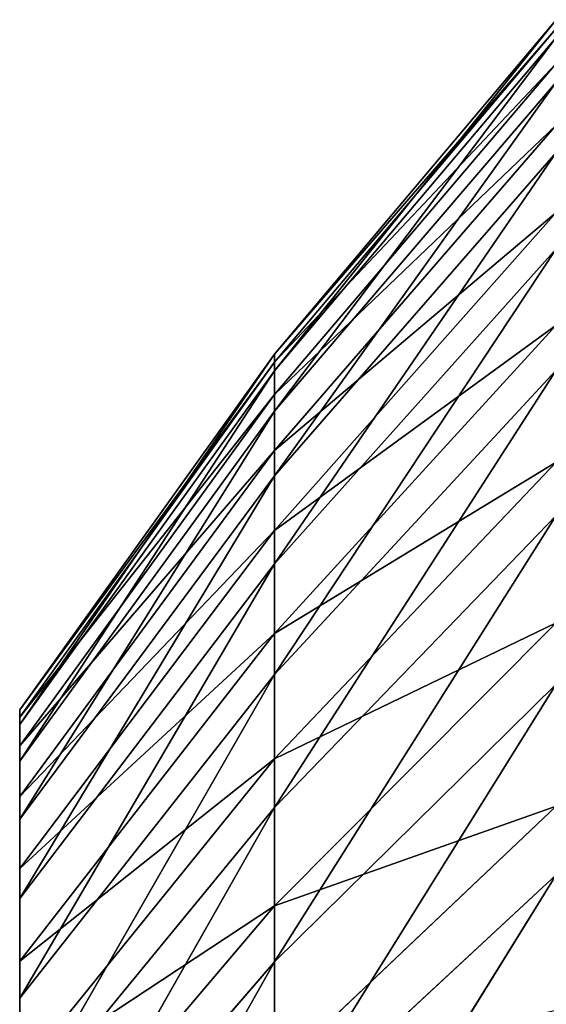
# Model space of a CAD drawing. Header units: centimetres. Extents: x 0 to 30.7, y 0 to 40.
# Tile 473 of 656: x 0 to 0.0493, y 39.1724 to 39.2646. Entities that reach past the tile are written whole.
import ezdxf

# ---------------------------------------------------------------- set-up
doc = ezdxf.new("R2010")
doc.units = ezdxf.units.CM
doc.header["$LTSCALE"] = 2.54
doc.layers.get('0').update_dxf_attribs({"true_color": 0xff5454})

# ---------------------------------------------------------------- blocks, each defined once
blk = doc.blocks.new('Kosz na _mieci DERBIN SMALL.STL')
at = {"color": 0}
for p, q in [((0.050205, 39.264621, 1.20525), (0.02384, 39.231741, 1.232304)), ((0.050205, 39.264621, 1.20525), (0.02384, 39.231741, 1.232304)), ((0.050205, 39.264621, 1.20525), (0.02384, 39.233276, 1.204799)), ((0.050205, 39.264621, 1.20525), (0.02384, 39.233276, 1.204799)), ((0.050205, 39.263809, 1.175122), (0.02384, 39.233276, 1.204799)), ((0.050205, 39.263809, 1.175122), (0.02384, 39.233276, 1.204799)), ((0.050205, 39.263809, 1.175122), (0.02384, 39.232535, 1.177261)), ((0.050205, 39.263809, 1.175122), (0.02384, 39.232535, 1.177261)), ((0.050205, 39.262946, 1.235342), (0.02384, 39.227939, 1.259588)), ((0.050205, 39.262946, 1.235342), (0.02384, 39.227939, 1.259588)), ((0.050205, 39.262946, 1.235342), (0.02384, 39.231741, 1.232304)), ((0.050205, 39.262946, 1.235342), (0.02384, 39.231741, 1.232304)), ((0.050205, 39.260513, 1.145163), (0.02384, 39.232535, 1.177261)), ((0.050205, 39.260513, 1.145163), (0.02384, 39.232535, 1.177261)), ((0.050205, 39.260513, 1.145163), (0.02384, 39.229523, 1.149878)), ((0.050205, 39.260513, 1.145163), (0.02384, 39.229523, 1.149878)), ((0.050205, 39.258783, 1.265193), (0.02384, 39.221896, 1.286466)), ((0.050205, 39.258783, 1.265193), (0.02384, 39.221896, 1.286466)), ((0.050205, 39.258783, 1.265193), (0.02384, 39.227939, 1.259588)), ((0.050205, 39.258783, 1.265193), (0.02384, 39.227939, 1.259588)), ((0.050205, 39.254755, 1.11558), (0.02384, 39.229523, 1.149878)), ((0.050205, 39.254755, 1.11558), (0.02384, 39.229523, 1.149878)), ((0.050205, 39.254755, 1.11558), (0.02384, 39.224255, 1.122838)), ((0.050205, 39.254755, 1.11558), (0.02384, 39.224255, 1.122838)), ((0.050205, 39.252176, 1.294599), (0.02384, 39.21366, 1.312753)), ((0.050205, 39.252176, 1.294599), (0.02384, 39.21366, 1.312753)), ((0.050205, 39.252176, 1.294599), (0.02384, 39.221896, 1.286466)), ((0.050205, 39.252176, 1.294599), (0.02384, 39.221896, 1.286466)), ((0.050205, 39.24657, 1.086573), (0.02384, 39.224255, 1.122838)), ((0.050205, 39.24657, 1.086573), (0.02384, 39.224255, 1.122838)), ((0.050205, 39.24657, 1.086573), (0.02384, 39.216776, 1.096324)), ((0.050205, 39.24657, 1.086573), (0.02384, 39.216776, 1.096324)), ((0.050205, 39.243161, 1.323358), (0.02384, 39.203278, 1.33827)), ((0.050205, 39.243161, 1.323358), (0.02384, 39.203278, 1.33827)), ((0.050205, 39.243161, 1.323358), (0.02384, 39.21366, 1.312753)), ((0.050205, 39.243161, 1.323358), (0.02384, 39.21366, 1.312753)), ((0.050205, 39.23602, 1.058341), (0.02384, 39.216776, 1.096324)), ((0.050205, 39.23602, 1.058341), (0.02384, 39.216776, 1.096324)), ((0.050205, 39.23602, 1.058341), (0.02384, 39.207135, 1.070519)), ((0.050205, 39.23602, 1.058341), (0.02384, 39.207135, 1.070519)), ((0.02384, 39.233276, 1.204799), (0, 39.198587, 1.229076)), ((0.02384, 39.233276, 1.204799), (0, 39.198587, 1.229076)), ((0.02384, 39.233276, 1.204799), (0, 39.199969, 1.204319)), ((0.02384, 39.233276, 1.204799), (0, 39.199969, 1.204319)), ((0.02384, 39.233276, 1.204799), (0.02384, 39.231741, 1.232304)), ((0.02384, 39.232535, 1.177261), (0.02384, 39.233276, 1.204799)), ((0.02384, 39.233276, 1.204799), (0.02384, 39.231741, 1.232304)), ((0.02384, 39.232535, 1.177261), (0.02384, 39.233276, 1.204799)), ((0.02384, 39.232535, 1.177261), (0, 39.199969, 1.204319)), ((0.02384, 39.232535, 1.177261), (0, 39.199969, 1.204319)), ((0.02384, 39.232535, 1.177261), (0, 39.199301, 1.179533)), ((0.02384, 39.232535, 1.177261), (0, 39.199301, 1.179533)), ((0.02384, 39.229523, 1.149878), (0.02384, 39.232535, 1.177261)), ((0.02384, 39.229523, 1.149878), (0.02384, 39.232535, 1.177261)), ((0.02384, 39.231741, 1.232304), (0, 39.195169, 1.253633)), ((0.02384, 39.231741, 1.232304), (0, 39.195169, 1.253633)), ((0.02384, 39.231741, 1.232304), (0, 39.198587, 1.229076)), ((0.02384, 39.231741, 1.232304), (0, 39.198587, 1.229076)), ((0.050205, 39.231802, 1.351275), (0.02384, 39.190823, 1.362842)), ((0.050205, 39.231802, 1.351275), (0.02384, 39.190823, 1.362842)), ((0.050205, 39.231802, 1.351275), (0.02384, 39.203278, 1.33827)), ((0.050205, 39.231802, 1.351275), (0.02384, 39.203278, 1.33827)), ((0.02384, 39.231741, 1.232304), (0.02384, 39.227939, 1.259588)), ((0.02384, 39.231741, 1.232304), (0.02384, 39.227939, 1.259588)), ((0.02384, 39.229523, 1.149878), (0, 39.199301, 1.179533)), ((0.02384, 39.229523, 1.149878), (0, 39.199301, 1.179533)), ((0.02384, 39.229523, 1.149878), (0, 39.196591, 1.154887)), ((0.02384, 39.229523, 1.149878), (0, 39.196591, 1.154887)), ((0.02384, 39.224255, 1.122838), (0.02384, 39.229523, 1.149878)), ((0.02384, 39.224255, 1.122838), (0.02384, 39.229523, 1.149878)), ((0.02384, 39.227939, 1.259588), (0, 39.189728, 1.277825)), ((0.02384, 39.227939, 1.259588), (0, 39.189728, 1.277825)), ((0.02384, 39.227939, 1.259588), (0, 39.195169, 1.253633)), ((0.02384, 39.227939, 1.259588), (0, 39.195169, 1.253633)), ((0.02384, 39.227939, 1.259588), (0.02384, 39.221896, 1.286466)), ((0.02384, 39.227939, 1.259588), (0.02384, 39.221896, 1.286466)), ((0.02384, 39.224255, 1.122838), (0, 39.196591, 1.154887)), ((0.02384, 39.224255, 1.122838), (0, 39.196591, 1.154887)), ((0.02384, 39.224255, 1.122838), (0, 39.191852, 1.130549)), ((0.02384, 39.224255, 1.122838), (0, 39.191852, 1.130549)), ((0.02384, 39.216776, 1.096324), (0.02384, 39.224255, 1.122838)), ((0.02384, 39.216776, 1.096324), (0.02384, 39.224255, 1.122838)), ((0.050205, 39.223172, 1.031076), (0.02384, 39.207135, 1.070519)), ((0.050205, 39.223172, 1.031076), (0.02384, 39.207135, 1.070519)), ((0.050205, 39.223172, 1.031076), (0.02384, 39.195392, 1.045599)), ((0.050205, 39.223172, 1.031076), (0.02384, 39.195392, 1.045599)), ((0.02384, 39.221896, 1.286466), (0, 39.182315, 1.301485)), ((0.02384, 39.221896, 1.286466), (0, 39.182315, 1.301485)), ((0.02384, 39.221896, 1.286466), (0, 39.189728, 1.277825)), ((0.02384, 39.221896, 1.286466), (0, 39.189728, 1.277825)), ((0.02384, 39.221896, 1.286466), (0.02384, 39.21366, 1.312753)), ((0.02384, 39.221896, 1.286466), (0.02384, 39.21366, 1.312753)), ((0.050205, 39.218176, 1.378158), (0.02384, 39.176382, 1.386302)), ((0.050205, 39.218176, 1.378158), (0.02384, 39.176382, 1.386302)), ((0.050205, 39.218176, 1.378158), (0.02384, 39.190823, 1.362842)), ((0.050205, 39.218176, 1.378158), (0.02384, 39.190823, 1.362842)), ((0.02384, 39.216776, 1.096324), (0, 39.191852, 1.130549)), ((0.02384, 39.216776, 1.096324), (0, 39.191852, 1.130549)), ((0.02384, 39.216776, 1.096324), (0, 39.18512, 1.106685)), ((0.02384, 39.216776, 1.096324), (0, 39.18512, 1.106685)), ((0.02384, 39.207135, 1.070519), (0.02384, 39.216776, 1.096324)), ((0.02384, 39.207135, 1.070519), (0.02384, 39.216776, 1.096324)), ((0.02384, 39.21366, 1.312753), (0, 39.172968, 1.324451)), ((0.02384, 39.21366, 1.312753), (0, 39.172968, 1.324451)), ((0.02384, 39.21366, 1.312753), (0, 39.182315, 1.301485)), ((0.02384, 39.21366, 1.312753), (0, 39.182315, 1.301485)), ((0.02384, 39.21366, 1.312753), (0.02384, 39.203278, 1.33827)), ((0.02384, 39.21366, 1.312753), (0.02384, 39.203278, 1.33827)), ((0.050205, 39.208121, 1.004966), (0.02384, 39.195392, 1.045599)), ((0.050205, 39.208121, 1.004966), (0.02384, 39.195392, 1.045599)), ((0.050205, 39.208121, 1.004966), (0.02384, 39.181631, 1.021733)), ((0.050205, 39.208121, 1.004966), (0.02384, 39.181631, 1.021733)), ((0.02384, 39.207135, 1.070519), (0, 39.18512, 1.106685)), ((0.02384, 39.207135, 1.070519), (0, 39.18512, 1.106685)), ((0.02384, 39.207135, 1.070519), (0, 39.176437, 1.083459)), ((0.02384, 39.207135, 1.070519), (0, 39.176437, 1.083459)), ((0.02384, 39.195392, 1.045599), (0.02384, 39.207135, 1.070519)), ((0.02384, 39.195392, 1.045599), (0.02384, 39.207135, 1.070519)), ((0.02384, 39.203278, 1.33827), (0, 39.161758, 1.346568)), ((0.02384, 39.203278, 1.33827), (0, 39.161758, 1.346568)), ((0.02384, 39.203278, 1.33827), (0, 39.172968, 1.324451)), ((0.02384, 39.203278, 1.33827), (0, 39.172968, 1.324451)), ((0.02384, 39.203278, 1.33827), (0.02384, 39.190823, 1.362842)), ((0.02384, 39.203278, 1.33827), (0.02384, 39.190823, 1.362842)), ((0.050205, 39.202377, 1.403824), (0.02384, 39.160056, 1.408489)), ((0.050205, 39.202377, 1.403824), (0.02384, 39.160056, 1.408489)), ((0.050205, 39.202377, 1.403824), (0.02384, 39.176382, 1.386302)), ((0.050205, 39.202377, 1.403824), (0.02384, 39.176382, 1.386302)), ((0, 39.198587, 1.229076), (0, 39.199969, 1.204319)), ((0, 39.199969, 1.204319), (0, 39.121381, 1.134241)), ((0, 39.199969, 1.204319), (0, 39.121381, 1.134241)), ((0, 39.199969, 1.204319), (0, 39.199301, 1.179533)), ((0, 39.198587, 1.229076), (0, 39.199969, 1.204319)), ((0, 39.199969, 1.204319), (0, 39.199301, 1.179533)), ((0, 39.199301, 1.179533), (0, 39.121381, 1.134241)), ((0, 39.199301, 1.179533), (0, 39.121381, 1.134241)), ((0, 39.199301, 1.179533), (0, 39.196591, 1.154887)), ((0, 39.199301, 1.179533), (0, 39.196591, 1.154887)), ((0, 39.121381, 1.134241), (0, 39.198587, 1.229076)), ((0, 39.195169, 1.253633), (0, 39.198587, 1.229076)), ((0, 39.121381, 1.134241), (0, 39.198587, 1.229076)), ((0, 39.195169, 1.253633), (0, 39.198587, 1.229076)), ((0, 39.121381, 1.134241), (0, 39.196591, 1.154887)), ((0, 39.196591, 1.154887), (0, 39.191852, 1.130549)), ((0, 39.121381, 1.134241), (0, 39.196591, 1.154887)), ((0, 39.196591, 1.154887), (0, 39.191852, 1.130549)), ((0.02384, 39.195392, 1.045599), (0, 39.176437, 1.083459)), ((0.02384, 39.195392, 1.045599), (0, 39.176437, 1.083459)), ((0.02384, 39.195392, 1.045599), (0, 39.165869, 1.061029)), ((0.02384, 39.195392, 1.045599), (0, 39.165869, 1.061029)), ((0.02384, 39.181631, 1.021733), (0.02384, 39.195392, 1.045599)), ((0.02384, 39.181631, 1.021733), (0.02384, 39.195392, 1.045599)), ((0, 39.189728, 1.277825), (0, 39.195169, 1.253633)), ((0, 39.195169, 1.253633), (0, 39.121381, 1.134241)), ((0, 39.195169, 1.253633), (0, 39.121381, 1.134241)), ((0, 39.189728, 1.277825), (0, 39.195169, 1.253633)), ((0, 39.191852, 1.130549), (0, 39.18512, 1.106685)), ((0, 39.121381, 1.134241), (0, 39.191852, 1.130549)), ((0, 39.121381, 1.134241), (0, 39.191852, 1.130549)), ((0, 39.191852, 1.130549), (0, 39.18512, 1.106685)), ((0.02384, 39.190823, 1.362842), (0, 39.148764, 1.367683)), ((0.02384, 39.190823, 1.362842), (0, 39.148764, 1.367683)), ((0.02384, 39.190823, 1.362842), (0, 39.161758, 1.346568)), ((0.02384, 39.190823, 1.362842), (0, 39.161758, 1.346568)), ((0.050205, 39.190964, 0.980187), (0.02384, 39.181631, 1.021733)), ((0.050205, 39.190964, 0.980187), (0.02384, 39.181631, 1.021733)), ((0.050205, 39.190964, 0.980187), (0.02384, 39.165948, 0.999085)), ((0.050205, 39.190964, 0.980187), (0.02384, 39.165948, 0.999085)), ((0.02384, 39.190823, 1.362842), (0.02384, 39.176382, 1.386302)), ((0.02384, 39.190823, 1.362842), (0.02384, 39.176382, 1.386302)), ((0, 39.182315, 1.301485), (0, 39.189728, 1.277825)), ((0, 39.189728, 1.277825), (0, 39.067639, 1.358841)), ((0, 39.189728, 1.277825), (0, 39.067639, 1.358841)), ((0, 39.189728, 1.277825), (0, 39.121381, 1.134241)), ((0, 39.189728, 1.277825), (0, 39.121381, 1.134241)), ((0, 39.182315, 1.301485), (0, 39.189728, 1.277825)), ((0, 39.18512, 1.106685), (0, 39.121381, 1.134241)), ((0, 39.18512, 1.106685), (0, 39.176437, 1.083459)), ((0, 39.18512, 1.106685), (0, 39.121381, 1.134241)), ((0, 39.18512, 1.106685), (0, 39.176437, 1.083459)), ((0.050205, 39.184512, 1.428098), (0.02384, 39.141949, 1.429252)), ((0.050205, 39.184512, 1.428098), (0.02384, 39.141949, 1.429252)), ((0.050205, 39.184512, 1.428098), (0.02384, 39.160056, 1.408489)), ((0.050205, 39.184512, 1.428098), (0.02384, 39.160056, 1.408489)), ((0, 39.172968, 1.324451), (0, 39.182315, 1.301485)), ((0, 39.182315, 1.301485), (0, 39.067639, 1.358841)), ((0, 39.182315, 1.301485), (0, 39.067639, 1.358841)), ((0, 39.172968, 1.324451), (0, 39.182315, 1.301485)), ((0.02384, 39.181631, 1.021733), (0, 39.165869, 1.061029)), ((0.02384, 39.181631, 1.021733), (0, 39.165869, 1.061029)), ((0.02384, 39.181631, 1.021733), (0, 39.153485, 1.039548)), ((0.02384, 39.181631, 1.021733), (0, 39.153485, 1.039548)), ((0.02384, 39.165948, 0.999085), (0.02384, 39.181631, 1.021733)), ((0.02384, 39.165948, 0.999085), (0.02384, 39.181631, 1.021733)), ((0, 39.176437, 1.083459), (0, 39.121381, 1.134241)), ((0, 39.176437, 1.083459), (0, 39.121381, 1.134241)), ((0, 39.176437, 1.083459), (0, 39.165869, 1.061029)), ((0, 39.176437, 1.083459), (0, 39.165869, 1.061029)), ((0.02384, 39.176382, 1.386302), (0, 39.134064, 1.387653)), ((0.02384, 39.176382, 1.386302), (0, 39.134064, 1.387653)), ((0.02384, 39.176382, 1.386302), (0, 39.148764, 1.367683)), ((0.02384, 39.176382, 1.386302), (0, 39.148764, 1.367683)), ((0.02384, 39.176382, 1.386302), (0.02384, 39.160056, 1.408489)), ((0.02384, 39.176382, 1.386302), (0.02384, 39.160056, 1.408489)), ((0, 39.161758, 1.346568), (0, 39.172968, 1.324451)), ((0, 39.172968, 1.324451), (0, 39.067639, 1.358841)), ((0, 39.172968, 1.324451), (0, 39.067639, 1.358841)), ((0, 39.161758, 1.346568), (0, 39.172968, 1.324451))]:
    blk.add_line(p, q, dxfattribs=at)
mesh = blk.add_polyface(dxfattribs=at)
corners = [(0.050205, 39.264621, 1.20525), (0.02384, 39.231741, 1.232304), (0.050205, 39.262946, 1.235342)]
mesh.append_faces([[corners[k] for k in face] for face in [(0, 1, 2)]], dxfattribs={"color": 0})
mesh = blk.add_polyface(dxfattribs=at)
corners = [(0.050205, 39.264621, 1.20525), (0.02384, 39.233276, 1.204799), (0.02384, 39.231741, 1.232304)]
mesh.append_faces([[corners[k] for k in face] for face in [(0, 1, 2)]], dxfattribs={"color": 0})
mesh = blk.add_polyface(dxfattribs=at)
corners = [(0.050205, 39.264621, 1.20525), (0.050205, 39.263809, 1.175122), (0.02384, 39.233276, 1.204799)]
mesh.append_faces([[corners[k] for k in face] for face in [(0, 1, 2)]], dxfattribs={"color": 0})
mesh = blk.add_polyface(dxfattribs=at)
corners = [(0.050205, 39.263809, 1.175122), (0.02384, 39.232535, 1.177261), (0.02384, 39.233276, 1.204799)]
mesh.append_faces([[corners[k] for k in face] for face in [(0, 1, 2)]], dxfattribs={"color": 0})
mesh = blk.add_polyface(dxfattribs=at)
corners = [(0.050205, 39.263809, 1.175122), (0.050205, 39.260513, 1.145163), (0.02384, 39.232535, 1.177261)]
mesh.append_faces([[corners[k] for k in face] for face in [(0, 1, 2)]], dxfattribs={"color": 0})
mesh = blk.add_polyface(dxfattribs=at)
corners = [(0.050205, 39.262946, 1.235342), (0.02384, 39.227939, 1.259588), (0.050205, 39.258783, 1.265193)]
mesh.append_faces([[corners[k] for k in face] for face in [(0, 1, 2)]], dxfattribs={"color": 0})
mesh = blk.add_polyface(dxfattribs=at)
corners = [(0.050205, 39.262946, 1.235342), (0.02384, 39.231741, 1.232304), (0.02384, 39.227939, 1.259588)]
mesh.append_faces([[corners[k] for k in face] for face in [(0, 1, 2)]], dxfattribs={"color": 0})
mesh = blk.add_polyface(dxfattribs=at)
corners = [(0.050205, 39.260513, 1.145163), (0.02384, 39.229523, 1.149878), (0.02384, 39.232535, 1.177261)]
mesh.append_faces([[corners[k] for k in face] for face in [(0, 1, 2)]], dxfattribs={"color": 0})
mesh = blk.add_polyface(dxfattribs=at)
corners = [(0.050205, 39.260513, 1.145163), (0.050205, 39.254755, 1.11558), (0.02384, 39.229523, 1.149878)]
mesh.append_faces([[corners[k] for k in face] for face in [(0, 1, 2)]], dxfattribs={"color": 0})
mesh = blk.add_polyface(dxfattribs=at)
corners = [(0.050205, 39.258783, 1.265193), (0.02384, 39.221896, 1.286466), (0.050205, 39.252176, 1.294599)]
mesh.append_faces([[corners[k] for k in face] for face in [(0, 1, 2)]], dxfattribs={"color": 0})
mesh = blk.add_polyface(dxfattribs=at)
corners = [(0.050205, 39.258783, 1.265193), (0.02384, 39.227939, 1.259588), (0.02384, 39.221896, 1.286466)]
mesh.append_faces([[corners[k] for k in face] for face in [(0, 1, 2)]], dxfattribs={"color": 0})
mesh = blk.add_polyface(dxfattribs=at)
corners = [(0.050205, 39.254755, 1.11558), (0.02384, 39.224255, 1.122838), (0.02384, 39.229523, 1.149878)]
mesh.append_faces([[corners[k] for k in face] for face in [(0, 1, 2)]], dxfattribs={"color": 0})
mesh = blk.add_polyface(dxfattribs=at)
corners = [(0.050205, 39.254755, 1.11558), (0.050205, 39.24657, 1.086573), (0.02384, 39.224255, 1.122838)]
mesh.append_faces([[corners[k] for k in face] for face in [(0, 1, 2)]], dxfattribs={"color": 0})
mesh = blk.add_polyface(dxfattribs=at)
corners = [(0.050205, 39.252176, 1.294599), (0.02384, 39.21366, 1.312753), (0.050205, 39.243161, 1.323358)]
mesh.append_faces([[corners[k] for k in face] for face in [(0, 1, 2)]], dxfattribs={"color": 0})
mesh = blk.add_polyface(dxfattribs=at)
corners = [(0.050205, 39.252176, 1.294599), (0.02384, 39.221896, 1.286466), (0.02384, 39.21366, 1.312753)]
mesh.append_faces([[corners[k] for k in face] for face in [(0, 1, 2)]], dxfattribs={"color": 0})
mesh = blk.add_polyface(dxfattribs=at)
corners = [(0.050205, 39.24657, 1.086573), (0.02384, 39.216776, 1.096324), (0.02384, 39.224255, 1.122838)]
mesh.append_faces([[corners[k] for k in face] for face in [(0, 1, 2)]], dxfattribs={"color": 0})
mesh = blk.add_polyface(dxfattribs=at)
corners = [(0.050205, 39.24657, 1.086573), (0.050205, 39.23602, 1.058341), (0.02384, 39.216776, 1.096324)]
mesh.append_faces([[corners[k] for k in face] for face in [(0, 1, 2)]], dxfattribs={"color": 0})
mesh = blk.add_polyface(dxfattribs=at)
corners = [(0.050205, 39.243161, 1.323358), (0.02384, 39.203278, 1.33827), (0.050205, 39.231802, 1.351275)]
mesh.append_faces([[corners[k] for k in face] for face in [(0, 1, 2)]], dxfattribs={"color": 0})
mesh = blk.add_polyface(dxfattribs=at)
corners = [(0.050205, 39.243161, 1.323358), (0.02384, 39.21366, 1.312753), (0.02384, 39.203278, 1.33827)]
mesh.append_faces([[corners[k] for k in face] for face in [(0, 1, 2)]], dxfattribs={"color": 0})
mesh = blk.add_polyface(dxfattribs=at)
corners = [(0.050205, 39.23602, 1.058341), (0.02384, 39.207135, 1.070519), (0.02384, 39.216776, 1.096324)]
mesh.append_faces([[corners[k] for k in face] for face in [(0, 1, 2)]], dxfattribs={"color": 0})
mesh = blk.add_polyface(dxfattribs=at)
corners = [(0.050205, 39.23602, 1.058341), (0.050205, 39.223172, 1.031076), (0.02384, 39.207135, 1.070519)]
mesh.append_faces([[corners[k] for k in face] for face in [(0, 1, 2)]], dxfattribs={"color": 0})
mesh = blk.add_polyface(dxfattribs=at)
corners = [(0.02384, 39.233276, 1.204799), (0, 39.198587, 1.229076), (0.02384, 39.231741, 1.232304)]
mesh.append_faces([[corners[k] for k in face] for face in [(0, 1, 2)]], dxfattribs={"color": 0})
mesh = blk.add_polyface(dxfattribs=at)
corners = [(0.02384, 39.233276, 1.204799), (0, 39.199969, 1.204319), (0, 39.198587, 1.229076)]
mesh.append_faces([[corners[k] for k in face] for face in [(0, 1, 2)]], dxfattribs={"color": 0})
mesh = blk.add_polyface(dxfattribs=at)
corners = [(0.02384, 39.233276, 1.204799), (0.02384, 39.232535, 1.177261), (0, 39.199969, 1.204319)]
mesh.append_faces([[corners[k] for k in face] for face in [(0, 1, 2)]], dxfattribs={"color": 0})
mesh = blk.add_polyface(dxfattribs=at)
corners = [(0.02384, 39.232535, 1.177261), (0, 39.199301, 1.179533), (0, 39.199969, 1.204319)]
mesh.append_faces([[corners[k] for k in face] for face in [(0, 1, 2)]], dxfattribs={"color": 0})
mesh = blk.add_polyface(dxfattribs=at)
corners = [(0.02384, 39.232535, 1.177261), (0.02384, 39.229523, 1.149878), (0, 39.199301, 1.179533)]
mesh.append_faces([[corners[k] for k in face] for face in [(0, 1, 2)]], dxfattribs={"color": 0})
mesh = blk.add_polyface(dxfattribs=at)
corners = [(0.02384, 39.231741, 1.232304), (0, 39.195169, 1.253633), (0.02384, 39.227939, 1.259588)]
mesh.append_faces([[corners[k] for k in face] for face in [(0, 1, 2)]], dxfattribs={"color": 0})
mesh = blk.add_polyface(dxfattribs=at)
corners = [(0.02384, 39.231741, 1.232304), (0, 39.198587, 1.229076), (0, 39.195169, 1.253633)]
mesh.append_faces([[corners[k] for k in face] for face in [(0, 1, 2)]], dxfattribs={"color": 0})
mesh = blk.add_polyface(dxfattribs=at)
corners = [(0.050205, 39.231802, 1.351275), (0.02384, 39.190823, 1.362842), (0.050205, 39.218176, 1.378158)]
mesh.append_faces([[corners[k] for k in face] for face in [(0, 1, 2)]], dxfattribs={"color": 0})
mesh = blk.add_polyface(dxfattribs=at)
corners = [(0.050205, 39.231802, 1.351275), (0.02384, 39.203278, 1.33827), (0.02384, 39.190823, 1.362842)]
mesh.append_faces([[corners[k] for k in face] for face in [(0, 1, 2)]], dxfattribs={"color": 0})
mesh = blk.add_polyface(dxfattribs=at)
corners = [(0.02384, 39.229523, 1.149878), (0, 39.196591, 1.154887), (0, 39.199301, 1.179533)]
mesh.append_faces([[corners[k] for k in face] for face in [(0, 1, 2)]], dxfattribs={"color": 0})
mesh = blk.add_polyface(dxfattribs=at)
corners = [(0.02384, 39.229523, 1.149878), (0.02384, 39.224255, 1.122838), (0, 39.196591, 1.154887)]
mesh.append_faces([[corners[k] for k in face] for face in [(0, 1, 2)]], dxfattribs={"color": 0})
mesh = blk.add_polyface(dxfattribs=at)
corners = [(0.02384, 39.227939, 1.259588), (0, 39.189728, 1.277825), (0.02384, 39.221896, 1.286466)]
mesh.append_faces([[corners[k] for k in face] for face in [(0, 1, 2)]], dxfattribs={"color": 0})
mesh = blk.add_polyface(dxfattribs=at)
corners = [(0.02384, 39.227939, 1.259588), (0, 39.195169, 1.253633), (0, 39.189728, 1.277825)]
mesh.append_faces([[corners[k] for k in face] for face in [(0, 1, 2)]], dxfattribs={"color": 0})
mesh = blk.add_polyface(dxfattribs=at)
corners = [(0.02384, 39.224255, 1.122838), (0, 39.191852, 1.130549), (0, 39.196591, 1.154887)]
mesh.append_faces([[corners[k] for k in face] for face in [(0, 1, 2)]], dxfattribs={"color": 0})
mesh = blk.add_polyface(dxfattribs=at)
corners = [(0.02384, 39.224255, 1.122838), (0.02384, 39.216776, 1.096324), (0, 39.191852, 1.130549)]
mesh.append_faces([[corners[k] for k in face] for face in [(0, 1, 2)]], dxfattribs={"color": 0})
mesh = blk.add_polyface(dxfattribs=at)
corners = [(0.050205, 39.223172, 1.031076), (0.02384, 39.195392, 1.045599), (0.02384, 39.207135, 1.070519)]
mesh.append_faces([[corners[k] for k in face] for face in [(0, 1, 2)]], dxfattribs={"color": 0})
mesh = blk.add_polyface(dxfattribs=at)
corners = [(0.050205, 39.223172, 1.031076), (0.050205, 39.208121, 1.004966), (0.02384, 39.195392, 1.045599)]
mesh.append_faces([[corners[k] for k in face] for face in [(0, 1, 2)]], dxfattribs={"color": 0})
mesh = blk.add_polyface(dxfattribs=at)
corners = [(0.02384, 39.221896, 1.286466), (0, 39.182315, 1.301485), (0.02384, 39.21366, 1.312753)]
mesh.append_faces([[corners[k] for k in face] for face in [(0, 1, 2)]], dxfattribs={"color": 0})
mesh = blk.add_polyface(dxfattribs=at)
corners = [(0.02384, 39.221896, 1.286466), (0, 39.189728, 1.277825), (0, 39.182315, 1.301485)]
mesh.append_faces([[corners[k] for k in face] for face in [(0, 1, 2)]], dxfattribs={"color": 0})
mesh = blk.add_polyface(dxfattribs=at)
corners = [(0.050205, 39.218176, 1.378158), (0.02384, 39.176382, 1.386302), (0.050205, 39.202377, 1.403824)]
mesh.append_faces([[corners[k] for k in face] for face in [(0, 1, 2)]], dxfattribs={"color": 0})
mesh = blk.add_polyface(dxfattribs=at)
corners = [(0.050205, 39.218176, 1.378158), (0.02384, 39.190823, 1.362842), (0.02384, 39.176382, 1.386302)]
mesh.append_faces([[corners[k] for k in face] for face in [(0, 1, 2)]], dxfattribs={"color": 0})
mesh = blk.add_polyface(dxfattribs=at)
corners = [(0.02384, 39.216776, 1.096324), (0, 39.18512, 1.106685), (0, 39.191852, 1.130549)]
mesh.append_faces([[corners[k] for k in face] for face in [(0, 1, 2)]], dxfattribs={"color": 0})
mesh = blk.add_polyface(dxfattribs=at)
corners = [(0.02384, 39.216776, 1.096324), (0.02384, 39.207135, 1.070519), (0, 39.18512, 1.106685)]
mesh.append_faces([[corners[k] for k in face] for face in [(0, 1, 2)]], dxfattribs={"color": 0})
mesh = blk.add_polyface(dxfattribs=at)
corners = [(0.02384, 39.21366, 1.312753), (0, 39.172968, 1.324451), (0.02384, 39.203278, 1.33827)]
mesh.append_faces([[corners[k] for k in face] for face in [(0, 1, 2)]], dxfattribs={"color": 0})
mesh = blk.add_polyface(dxfattribs=at)
corners = [(0.02384, 39.21366, 1.312753), (0, 39.182315, 1.301485), (0, 39.172968, 1.324451)]
mesh.append_faces([[corners[k] for k in face] for face in [(0, 1, 2)]], dxfattribs={"color": 0})
mesh = blk.add_polyface(dxfattribs=at)
corners = [(0.050205, 39.208121, 1.004966), (0.02384, 39.181631, 1.021733), (0.02384, 39.195392, 1.045599)]
mesh.append_faces([[corners[k] for k in face] for face in [(0, 1, 2)]], dxfattribs={"color": 0})
mesh = blk.add_polyface(dxfattribs=at)
corners = [(0.050205, 39.208121, 1.004966), (0.050205, 39.190964, 0.980187), (0.02384, 39.181631, 1.021733)]
mesh.append_faces([[corners[k] for k in face] for face in [(0, 1, 2)]], dxfattribs={"color": 0})
mesh = blk.add_polyface(dxfattribs=at)
corners = [(0.02384, 39.207135, 1.070519), (0, 39.176437, 1.083459), (0, 39.18512, 1.106685)]
mesh.append_faces([[corners[k] for k in face] for face in [(0, 1, 2)]], dxfattribs={"color": 0})
mesh = blk.add_polyface(dxfattribs=at)
corners = [(0.02384, 39.207135, 1.070519), (0.02384, 39.195392, 1.045599), (0, 39.176437, 1.083459)]
mesh.append_faces([[corners[k] for k in face] for face in [(0, 1, 2)]], dxfattribs={"color": 0})
mesh = blk.add_polyface(dxfattribs=at)
corners = [(0.02384, 39.203278, 1.33827), (0, 39.161758, 1.346568), (0.02384, 39.190823, 1.362842)]
mesh.append_faces([[corners[k] for k in face] for face in [(0, 1, 2)]], dxfattribs={"color": 0})
mesh = blk.add_polyface(dxfattribs=at)
corners = [(0.02384, 39.203278, 1.33827), (0, 39.172968, 1.324451), (0, 39.161758, 1.346568)]
mesh.append_faces([[corners[k] for k in face] for face in [(0, 1, 2)]], dxfattribs={"color": 0})
mesh = blk.add_polyface(dxfattribs=at)
corners = [(0.050205, 39.202377, 1.403824), (0.02384, 39.160056, 1.408489), (0.050205, 39.184512, 1.428098)]
mesh.append_faces([[corners[k] for k in face] for face in [(0, 1, 2)]], dxfattribs={"color": 0})
mesh = blk.add_polyface(dxfattribs=at)
corners = [(0.050205, 39.202377, 1.403824), (0.02384, 39.176382, 1.386302), (0.02384, 39.160056, 1.408489)]
mesh.append_faces([[corners[k] for k in face] for face in [(0, 1, 2)]], dxfattribs={"color": 0})
mesh = blk.add_polyface(dxfattribs=at)
corners = [(0, 39.199969, 1.204319), (0, 39.121381, 1.134241), (0, 39.198587, 1.229076)]
mesh.append_faces([[corners[k] for k in face] for face in [(0, 1, 2)]], dxfattribs={"color": 0})
mesh = blk.add_polyface(dxfattribs=at)
corners = [(0, 39.199969, 1.204319), (0, 39.199301, 1.179533), (0, 39.121381, 1.134241)]
mesh.append_faces([[corners[k] for k in face] for face in [(0, 1, 2)]], dxfattribs={"color": 0})
mesh = blk.add_polyface(dxfattribs=at)
corners = [(0, 39.199301, 1.179533), (0, 39.196591, 1.154887), (0, 39.121381, 1.134241)]
mesh.append_faces([[corners[k] for k in face] for face in [(0, 1, 2)]], dxfattribs={"color": 0})
mesh = blk.add_polyface(dxfattribs=at)
corners = [(0, 39.198587, 1.229076), (0, 39.121381, 1.134241), (0, 39.195169, 1.253633)]
mesh.append_faces([[corners[k] for k in face] for face in [(0, 1, 2)]], dxfattribs={"color": 0})
mesh = blk.add_polyface(dxfattribs=at)
corners = [(0, 39.196591, 1.154887), (0, 39.191852, 1.130549), (0, 39.121381, 1.134241)]
mesh.append_faces([[corners[k] for k in face] for face in [(0, 1, 2)]], dxfattribs={"color": 0})
mesh = blk.add_polyface(dxfattribs=at)
corners = [(0.02384, 39.195392, 1.045599), (0, 39.165869, 1.061029), (0, 39.176437, 1.083459)]
mesh.append_faces([[corners[k] for k in face] for face in [(0, 1, 2)]], dxfattribs={"color": 0})
mesh = blk.add_polyface(dxfattribs=at)
corners = [(0.02384, 39.195392, 1.045599), (0.02384, 39.181631, 1.021733), (0, 39.165869, 1.061029)]
mesh.append_faces([[corners[k] for k in face] for face in [(0, 1, 2)]], dxfattribs={"color": 0})
mesh = blk.add_polyface(dxfattribs=at)
corners = [(0, 39.195169, 1.253633), (0, 39.121381, 1.134241), (0, 39.189728, 1.277825)]
mesh.append_faces([[corners[k] for k in face] for face in [(0, 1, 2)]], dxfattribs={"color": 0})
mesh = blk.add_polyface(dxfattribs=at)
corners = [(0, 39.191852, 1.130549), (0, 39.18512, 1.106685), (0, 39.121381, 1.134241)]
mesh.append_faces([[corners[k] for k in face] for face in [(0, 1, 2)]], dxfattribs={"color": 0})
mesh = blk.add_polyface(dxfattribs=at)
corners = [(0.02384, 39.190823, 1.362842), (0, 39.148764, 1.367683), (0.02384, 39.176382, 1.386302)]
mesh.append_faces([[corners[k] for k in face] for face in [(0, 1, 2)]], dxfattribs={"color": 0})
mesh = blk.add_polyface(dxfattribs=at)
corners = [(0.02384, 39.190823, 1.362842), (0, 39.161758, 1.346568), (0, 39.148764, 1.367683)]
mesh.append_faces([[corners[k] for k in face] for face in [(0, 1, 2)]], dxfattribs={"color": 0})
mesh = blk.add_polyface(dxfattribs=at)
corners = [(0.050205, 39.190964, 0.980187), (0.02384, 39.165948, 0.999085), (0.02384, 39.181631, 1.021733)]
mesh.append_faces([[corners[k] for k in face] for face in [(0, 1, 2)]], dxfattribs={"color": 0})
mesh = blk.add_polyface(dxfattribs=at)
corners = [(0.050205, 39.190964, 0.980187), (0.050205, 39.171817, 0.956911), (0.02384, 39.165948, 0.999085)]
mesh.append_faces([[corners[k] for k in face] for face in [(0, 1, 2)]], dxfattribs={"color": 0})
mesh = blk.add_polyface(dxfattribs=at)
corners = [(0, 39.189728, 1.277825), (0, 39.067639, 1.358841), (0, 39.182315, 1.301485)]
mesh.append_faces([[corners[k] for k in face] for face in [(0, 1, 2)]], dxfattribs={"color": 0})
mesh = blk.add_polyface(dxfattribs=at)
corners = [(0, 39.189728, 1.277825), (0, 39.121381, 1.134241), (0, 39.067639, 1.358841)]
mesh.append_faces([[corners[k] for k in face] for face in [(0, 1, 2)]], dxfattribs={"color": 0})
mesh = blk.add_polyface(dxfattribs=at)
corners = [(0, 39.18512, 1.106685), (0, 39.176437, 1.083459), (0, 39.121381, 1.134241)]
mesh.append_faces([[corners[k] for k in face] for face in [(0, 1, 2)]], dxfattribs={"color": 0})
mesh = blk.add_polyface(dxfattribs=at)
corners = [(0.050205, 39.184512, 1.428098), (0.02384, 39.141949, 1.429252), (0.050205, 39.164703, 1.450814)]
mesh.append_faces([[corners[k] for k in face] for face in [(0, 1, 2)]], dxfattribs={"color": 0})
mesh = blk.add_polyface(dxfattribs=at)
corners = [(0.050205, 39.184512, 1.428098), (0.02384, 39.160056, 1.408489), (0.02384, 39.141949, 1.429252)]
mesh.append_faces([[corners[k] for k in face] for face in [(0, 1, 2)]], dxfattribs={"color": 0})
mesh = blk.add_polyface(dxfattribs=at)
corners = [(0, 39.182315, 1.301485), (0, 39.067639, 1.358841), (0, 39.172968, 1.324451)]
mesh.append_faces([[corners[k] for k in face] for face in [(0, 1, 2)]], dxfattribs={"color": 0})
mesh = blk.add_polyface(dxfattribs=at)
corners = [(0.02384, 39.181631, 1.021733), (0, 39.153485, 1.039548), (0, 39.165869, 1.061029)]
mesh.append_faces([[corners[k] for k in face] for face in [(0, 1, 2)]], dxfattribs={"color": 0})
mesh = blk.add_polyface(dxfattribs=at)
corners = [(0.02384, 39.181631, 1.021733), (0.02384, 39.165948, 0.999085), (0, 39.153485, 1.039548)]
mesh.append_faces([[corners[k] for k in face] for face in [(0, 1, 2)]], dxfattribs={"color": 0})
mesh = blk.add_polyface(dxfattribs=at)
corners = [(0, 39.176437, 1.083459), (0, 39.165869, 1.061029), (0, 39.121381, 1.134241)]
mesh.append_faces([[corners[k] for k in face] for face in [(0, 1, 2)]], dxfattribs={"color": 0})
mesh = blk.add_polyface(dxfattribs=at)
corners = [(0.02384, 39.176382, 1.386302), (0, 39.134064, 1.387653), (0.02384, 39.160056, 1.408489)]
mesh.append_faces([[corners[k] for k in face] for face in [(0, 1, 2)]], dxfattribs={"color": 0})
mesh = blk.add_polyface(dxfattribs=at)
corners = [(0.02384, 39.176382, 1.386302), (0, 39.148764, 1.367683), (0, 39.134064, 1.387653)]
mesh.append_faces([[corners[k] for k in face] for face in [(0, 1, 2)]], dxfattribs={"color": 0})
mesh = blk.add_polyface(dxfattribs=at)
corners = [(0, 39.172968, 1.324451), (0, 39.067639, 1.358841), (0, 39.161758, 1.346568)]
mesh.append_faces([[corners[k] for k in face] for face in [(0, 1, 2)]], dxfattribs={"color": 0})

msp = doc.modelspace()

# ---------------------------------------------------------------- block references
at = {"color": 0}
msp.add_blockref('Kosz na _mieci DERBIN SMALL.STL', (0, 0), dxfattribs=at)

doc.saveas('drawing.dxf')
